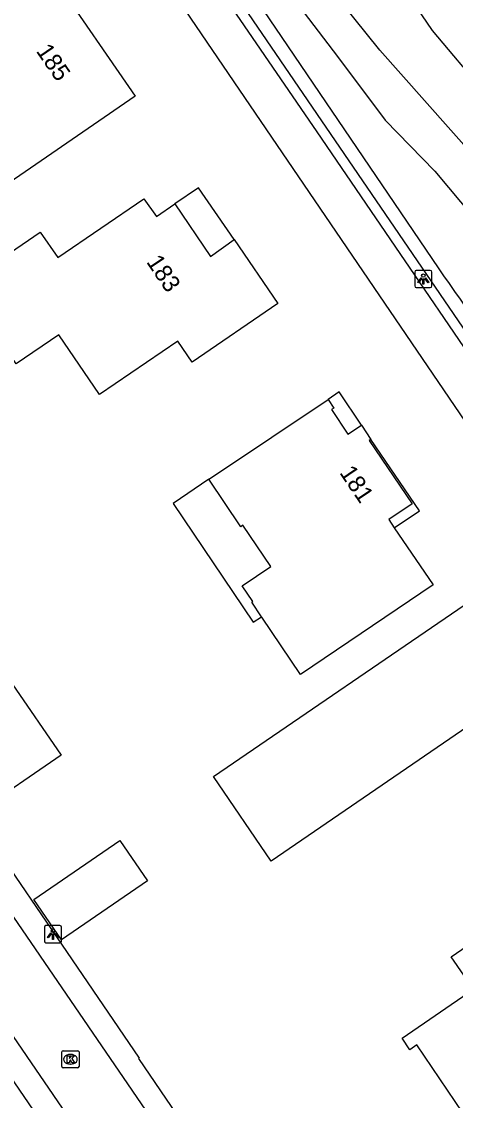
# Model space of a CAD drawing. Extents: x 155275 to 156263, y 382654 to 383635.
# Drawn here: x 155729.1 to 155754.2, y 383396.3 to 383458.9 of the extents above; entities that cross this region are included whole.
import ezdxf

# ---------------------------------------------------------------- set-up
doc = ezdxf.new("R2010")
doc.units = 0
for name, color, linetype in [('IMGEO_Groenvoorziening', 7, 'Continuous'), ('IMGEO_Haag', 7, 'Continuous'), ('IMGEO_Kolk', 7, 'Continuous'), ('IMGEO_Lichtpunt', 7, 'Continuous'), ('IMGEO_Pand', 7, 'Continuous'), ('IMGEO_Pand_nummerreeks', 7, 'Continuous'), ('IMGEO_Pand_overbouw', 7, 'Continuous'), ('IMGEO_Rijbaan_lokaal_open', 7, 'Continuous'), ('IMGEO_Voetpad_halfverhard', 7, 'Continuous'), ('IMGEO_Voetpad_open', 7, 'Continuous'), ('IMGEO_Waterloop', 7, 'Continuous')]:
    doc.layers.add(name, color=color, linetype=linetype)

msp = doc.modelspace()

# ---------------------------------------------------------------- linework, layer by layer
at = {"layer": 'IMGEO_Groenvoorziening'}
for points in [[(155764.88, 383444.182), (155752.897, 383458.412), (155745.162, 383469.764)], [(155737.64, 383467.64), (155753.217, 383444.635)]]:
    msp.add_lwpolyline(points, dxfattribs=at)
msp.add_arc((156126.216, 383704.552), 454.626, 214.86993, 217.11432, dxfattribs=at)
at = {"layer": 'IMGEO_Haag'}
msp.add_lwpolyline([(155723.759, 383485.312), (155724.227, 383485.725), (155777.645, 383407.499)], dxfattribs=at)
at = {"layer": 'IMGEO_Kolk'}
for p, q in [((155731.415, 383398.299), (155731.415, 383399.151)), ((155731.49, 383399.225), (155732.342, 383399.225)), ((155731.903, 383399.005), (155731.928, 383399.005)), ((155732.416, 383399.151), (155732.416, 383398.299)), ((155732.342, 383398.225), (155731.49, 383398.225)), ((155731.926, 383398.445), (155731.901, 383398.445))]:
    msp.add_line(p, q, dxfattribs=at)
for points in [[(155731.415, 383398.299), (155731.415, 383399.151)], [(155731.49, 383399.225), (155732.342, 383399.225)], [(155731.736, 383398.925), (155731.859, 383398.925), (155731.859, 383398.774), (155731.989, 383398.925), (155732.153, 383398.925), (155732.007, 383398.774), (155732.16, 383398.525), (155732.008, 383398.525), (155731.923, 383398.689), (155731.859, 383398.622), (155731.859, 383398.525), (155731.736, 383398.525), (155731.736, 383398.925)], [(155732.416, 383399.151), (155732.416, 383398.299)], [(155732.342, 383398.225), (155731.49, 383398.225)]]:
    msp.add_lwpolyline(points, dxfattribs=at)
for centre, start, end in [((155731.492, 383399.149), 91.55205, 178.44795), ((155731.492, 383399.149), 91.55205, 178.44795), ((155732.34, 383399.149), 1.55205, 88.44795), ((155732.34, 383399.149), 1.55205, 88.44795), ((155731.492, 383398.301), 181.55205, 268.44795), ((155731.492, 383398.301), 181.55205, 268.44795), ((155732.34, 383398.301), 271.55205, 358.44795), ((155732.34, 383398.301), 271.55205, 358.44795)]:
    msp.add_arc(centre, 0.0765, start, end, dxfattribs=at)
for centre, major_axis, ratio, start_param, end_param in [((155731.902, 383398.725), (-0.387, 0.002), 0.722429, 4.712389, 7.853982), ((155731.927, 383398.725), (-0.39, 0.002), 0.717154, 1.570796, 4.712389)]:
    msp.add_ellipse(centre, major_axis=major_axis, ratio=ratio, start_param=start_param, end_param=end_param, dxfattribs=at)
at = {"layer": 'IMGEO_Lichtpunt'}
for p, q in [((155751.865, 383444.391), (155751.865, 383443.584)), ((155751.865, 383444.391), (155751.865, 383443.584)), ((155752.767, 383444.486), (155751.959, 383444.486)), ((155752.767, 383444.486), (155751.959, 383444.486)), ((155752.861, 383443.584), (155752.861, 383444.391)), ((155752.861, 383443.584), (155752.861, 383444.391)), ((155751.959, 383443.49), (155752.767, 383443.49)), ((155751.959, 383443.49), (155752.767, 383443.49)), ((155730.408, 383406.388), (155730.408, 383405.581)), ((155730.408, 383406.388), (155730.408, 383405.581)), ((155731.31, 383406.483), (155730.502, 383406.483)), ((155731.31, 383406.483), (155730.502, 383406.483)), ((155731.404, 383405.581), (155731.404, 383406.388)), ((155731.404, 383405.581), (155731.404, 383406.388)), ((155730.502, 383405.487), (155731.31, 383405.487)), ((155730.502, 383405.487), (155731.31, 383405.487))]:
    msp.add_line(p, q, dxfattribs=at)
for points in [[(155752.239, 383444.055), (155752.278, 383444.027), (155752.09, 383443.765), (155752.052, 383443.792), (155752.239, 383444.055)], [(155752.341, 383444.007), (155752.388, 383444.007), (155752.388, 383443.685), (155752.341, 383443.685), (155752.341, 383444.007)], [(155752.451, 383444.027), (155752.489, 383444.054), (155752.676, 383443.792), (155752.637, 383443.764), (155752.451, 383444.027)], [(155730.782, 383406.052), (155730.821, 383406.024), (155730.633, 383405.762), (155730.595, 383405.789), (155730.782, 383406.052)], [(155730.884, 383406.004), (155730.931, 383406.004), (155730.931, 383405.682), (155730.884, 383405.682), (155730.884, 383406.004)], [(155730.994, 383406.024), (155731.032, 383406.051), (155731.219, 383405.789), (155731.18, 383405.761), (155730.994, 383406.024)]]:
    msp.add_lwpolyline(points, dxfattribs=at)
for centre in [(155752.364, 383444.189), (155730.907, 383406.186)]:
    msp.add_circle(centre, 0.0994, dxfattribs=at)
for centre, start, end in [((155751.959, 383444.391), 90, 180), ((155751.959, 383444.391), 90, 180), ((155752.767, 383444.391), 0, 90), ((155752.767, 383444.391), 0, 90), ((155751.959, 383443.584), 180, 270), ((155751.959, 383443.584), 180, 270), ((155752.767, 383443.584), 270, 0), ((155752.767, 383443.584), 270, 360), ((155730.502, 383406.388), 90, 180), ((155730.502, 383406.388), 90, 180), ((155731.31, 383406.388), 0, 90), ((155731.31, 383406.388), 0, 90), ((155730.502, 383405.581), 180, 270), ((155730.502, 383405.581), 180, 270), ((155731.31, 383405.581), 270, 0), ((155731.31, 383405.581), 270, 360)]:
    msp.add_arc(centre, 0.0946, start, end, dxfattribs=at)
at = {"layer": 'IMGEO_Pand'}
for points in [[(155717.664, 383447.195), (155717.921, 383446.826), (155717.566, 383446.593), (155710.254, 383441.58), (155707.639, 383445.383), (155714.926, 383450.427), (155730.979, 383461.428), (155735.677, 383454.594), (155724.14, 383446.672), (155721.829, 383450.056), (155717.664, 383447.195)], [(155722.936, 383438.776), (155724.205, 383436.907), (155720.834, 383434.617), (155718.183, 383438.511), (155730.16, 383446.702), (155731.18, 383445.23), (155736.178, 383448.644), (155736.898, 383447.615), (155737.975, 383448.351), (155740.025, 383445.301), (155741.4, 383446.273), (155743.94, 383442.56), (155738.98, 383439.161), (155738.142, 383440.387), (155733.61, 383437.28), (155731.24, 383440.754), (155728.776, 383439.074), (155727.025, 383441.605), (155722.936, 383438.776)], [(155741.87, 383426.198), (155743.527, 383427.319), (155741.915, 383429.7), (155741.799, 383429.622), (155739.941, 383432.37), (155740.33, 383432.633), (155746.844, 383437.002), (155747.177, 383436.502), (155747.052, 383436.419), (155747.999, 383434.997), (155748.778, 383435.515), (155749.329, 383434.682), (155749.228, 383434.615), (155751.719, 383430.954), (155750.36, 383430.037), (155750.682, 383429.563), (155752.931, 383426.247), (155745.257, 383421.052), (155743.013, 383424.368), (155742.992, 383424.398), (155742.421, 383425.242), (155742.487, 383425.287), (155741.87, 383426.198)], [(155755.532, 383425.611), (155758.869, 383420.711), (155743.553, 383410.225), (155740.216, 383415.125), (155755.532, 383425.611)], [(155728.542, 383420.504), (155731.379, 383416.369), (155726.482, 383412.999), (155723.644, 383417.149), (155728.542, 383420.504)], [(155755.264, 383402.793), (155753.973, 383404.673), (155764.793, 383412.107), (155769.172, 383405.667), (155766.255, 383403.684), (155768.977, 383399.681), (155761.042, 383394.237), (155758.839, 383397.452), (155755.091, 383394.96), (155751.995, 383399.56), (155751.574, 383399.282), (155751.13, 383399.955), (155755.264, 383402.793)], [(155734.775, 383411.411), (155736.377, 383409.069), (155731.403, 383405.659), (155729.802, 383408.001), (155734.775, 383411.411)]]:
    msp.add_lwpolyline(points, dxfattribs=at)
at = {"layer": 'IMGEO_Pand_overbouw'}
for points in [[(155737.975, 383448.351), (155740.025, 383445.301), (155741.4, 383446.273), (155739.343, 383449.284)], [(155748.778, 383435.515), (155747.491, 383437.435), (155746.844, 383437.002), (155747.177, 383436.502), (155747.052, 383436.419), (155747.999, 383434.997)], [(155749.329, 383434.682), (155749.228, 383434.615), (155751.719, 383430.954), (155750.36, 383430.037), (155750.682, 383429.563), (155752.142, 383430.535)], [(155739.941, 383432.37), (155737.866, 383430.969), (155742.509, 383424.073), (155742.992, 383424.398), (155742.421, 383425.242), (155742.487, 383425.287), (155741.87, 383426.198), (155743.527, 383427.319), (155741.915, 383429.7), (155741.799, 383429.622)]]:
    msp.add_lwpolyline(points, close=True, dxfattribs=at)
at = {"layer": 'IMGEO_Rijbaan_lokaal_open'}
for points in [[(155693.961, 383457.69), (155744.93, 383383.103)], [(155741.737, 383380.843), (155690.812, 383455.393)]]:
    msp.add_lwpolyline(points, dxfattribs=at)
at = {"layer": 'IMGEO_Voetpad_halfverhard'}
msp.add_arc((155923.166, 383566.527), 197.298, 209.08671, 214.6002, dxfattribs=at)
at = {"layer": 'IMGEO_Voetpad_open'}
for points in [[(155777.308, 383407.016), (155760.092, 383432.137), (155746.216, 383452.521), (155723.759, 383485.312)], [(155725.215, 383479.049), (155734.512, 383465.559), (155774.449, 383406.803), (155776.093, 383404.417)], [(155746.045, 383383.83), (155735.874, 383398.763), (155735.929, 383398.789), (155723.062, 383417.667), (155720.07, 383422.058), (155719.873, 383421.949), (155694.998, 383458.429)], [(155740.511, 383380.044), (155700.458, 383438.718), (155700.636, 383438.742), (155689.573, 383454.56)]]:
    msp.add_lwpolyline(points, dxfattribs=at)
at = {"layer": 'IMGEO_Waterloop'}
for points in [[(155784.59, 383418.94), (155771.747, 383431.539), (155756.539, 383449.702), (155749.851, 383457.256), (155746.049, 383462.013)], [(155745.459, 383459.436), (155747.4, 383456.9), (155750.156, 383453.198), (155753.026, 383450.252), (155755.32, 383447.516), (155758.776, 383442.965), (155766.987, 383433.504), (155773.01, 383427.092), (155778.762, 383421.492), (155783.545, 383417.443)]]:
    msp.add_lwpolyline(points, dxfattribs=at)

# ---------------------------------------------------------------- texts
at = {"layer": 'IMGEO_Pand_nummerreeks'}
for s, rotation, p in [('185', 304.50975, (155729.898, 383457.21)), ('183', 303.90587, (155736.289, 383444.979)), ('181', 304.03348, (155747.477, 383432.752))]:
    msp.add_text(s, height=1, rotation=rotation, dxfattribs=at).set_placement(p)

doc.saveas('drawing.dxf')
